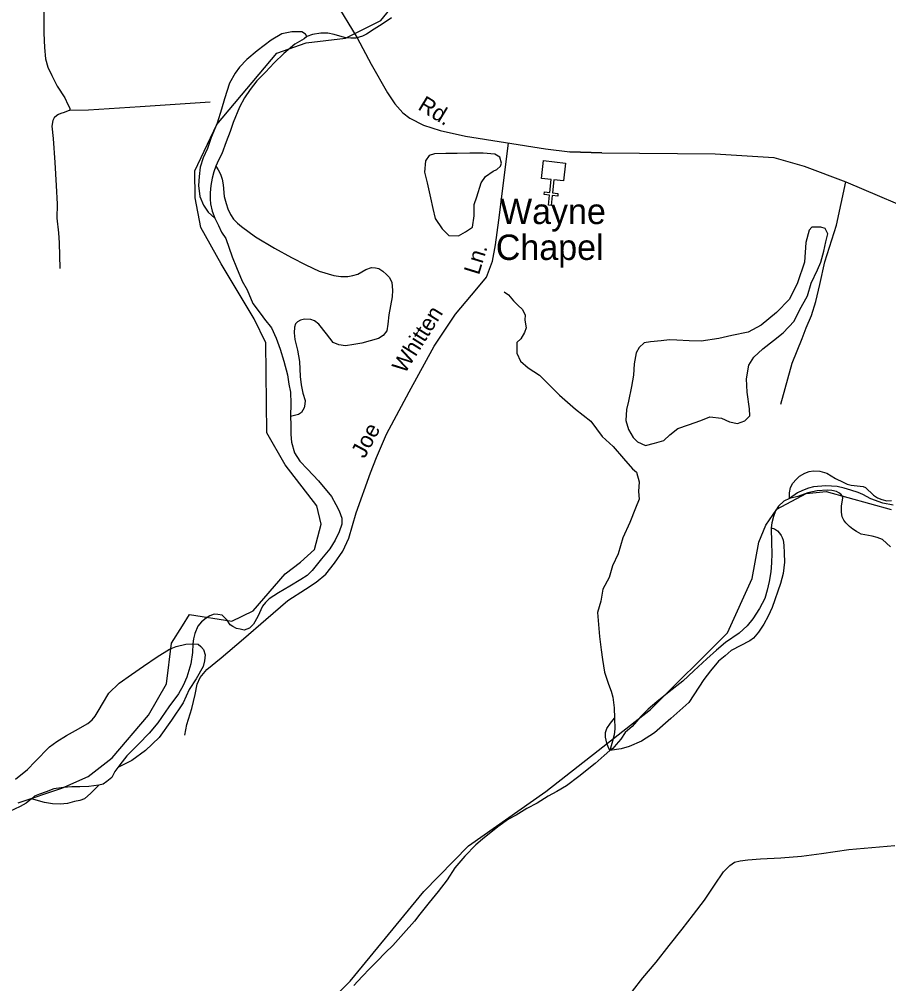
# Model space of a CAD drawing. Extents: x 2206922 to 2357709, y 510027 to 673830.
# Drawn here: x 2301459 to 2306591, y 531479 to 537168 of the extents above; entities that cross this region are included whole.
import ezdxf

# ---------------------------------------------------------------- set-up
doc = ezdxf.new("R2010")
doc.units = 0
for name, color, linetype in [('Exist Cultural Church CELL', 7, 'Continuous'), ('Exist Cultural Church Label', 7, 'Continuous'), ('Exist Hydrographic Creek Single Shore', 7, 'Continuous'), ('Exist Hydrographic Misc Water Feature', 7, 'Continuous'), ('Exist Road Non-System Type 51', 7, 'Continuous'), ('Exist Road Non-System Type 51 Label', 7, 'Continuous'), ('Exist Road Secondary Type 51 Attributed', 7, 'Continuous'), ('Exist Road Secondary Type 51 Label', 7, 'Continuous')]:
    doc.layers.add(name, color=color, linetype=linetype)

msp = doc.modelspace()

# ---------------------------------------------------------------- linework, layer by layer
at = {"layer": 'Exist Cultural Church CELL'}
msp.add_lwpolyline([(2304671.4, 536214.6), (2304614.8, 536220.6), (2304606.6, 536144.9), (2304638.4, 536141.5), (2304636.7, 536125.6), (2304604.9, 536129.1), (2304598.4, 536069.3), (2304582.4, 536071), (2304588.9, 536130.8), (2304557.1, 536134.3), (2304558.9, 536150.1), (2304590.7, 536146.7), (2304598.9, 536222.4), (2304541.6, 536228.7), (2304553.1, 536334.5), (2304683, 536320.4)], close=True, dxfattribs=at)
at = {"layer": 'Exist Hydrographic Creek Single Shore'}
msp.add_lwpolyline([(2301386.3, 528605.9), (2301388.3, 529163.8), (2301435.3, 529415.1), (2301468.3, 529482.1), (2301508.3, 529614.9), (2301747.2, 529867.4), (2302151.3, 530215.1), (2302439.2, 530551.6), (2302637.3, 530753.1), (2302761.3, 530836.9), (2303412.2, 531493.2), (2303847.3, 532022.7), (2304111.2, 532292.5), (2304566.2, 532612.7), (2305185.3, 533097.1), (2305638.2, 533548.5), (2305785.3, 533869.5), (2305824.2, 534084.3), (2305865.2, 534184.4), (2305930.2, 534278.9), (2306104.3, 534371.3), (2306221.4, 534382.5), (2306605.3, 534276.6)], dxfattribs=at)
at = {"layer": 'Exist Hydrographic Misc Water Feature'}
for points in [[(2301452.3, 532546.3), (2301709.2, 532632.1), (2301866.3, 532700.8), (2302007.2, 532811.5), (2302221.2, 533062.9), (2302327.3, 533247.7), (2302357.2, 533488.4), (2302423.2, 533589.6), (2302464.2, 533656.8), (2302714.2, 533617.7), (2302839.3, 533678.5), (2303028.3, 533896.1), (2303119.2, 533965.5), (2303201.2, 534040.9), (2303241.2, 534190.2), (2303215.3, 534297.4), (2303029.1, 534539.3), (2302919.2, 534728.5), (2302913.3, 535259.9), (2302845.2, 535401.5), (2302650.2, 535725.1), (2302531.3, 535940.2), (2302496.2, 536115.9), (2302494.2, 536273.4), (2302624.2, 536547.7), (2302978.3, 536968.9), (2303152.2, 537028.4), (2303385.3, 537057.4), (2303592.2, 537160.9), (2303699.3, 537293.3)], [(2303655, 537176.7), (2303601.2, 537140.2), (2303553.7, 537109.7), (2303507.9, 537081.2), (2303484.2, 537068.9), (2303446.2, 537056.6), (2303416.3, 537056.3), (2303386.1, 537058), (2303350.3, 537069.5), (2303318.3, 537079.2), (2303279.9, 537086.8), (2303238.3, 537086.3), (2303190.3, 537077.8), (2303156.5, 537067.4)], [(2303156.5, 537067.4), (2303148.3, 537081.3), (2303125.9, 537095.1), (2303068.3, 537094.5), (2303008.2, 537081.8), (2302944.7, 537045.2), (2302863.5, 536982.3), (2302801.9, 536931.7), (2302758.5, 536885.3), (2302733.1, 536851), (2302699.6, 536790.7), (2302670.7, 536698.5), (2302653.3, 536638.2), (2302626.2, 536556), (2302591.2, 536471.7), (2302569.6, 536405.5), (2302544.4, 536351.2), (2302527, 536295.1), (2302519.8, 536241), (2302516.3, 536187.1), (2302524.9, 536123.2), (2302545.4, 536071.4), (2302573.9, 536029.7), (2302612.3, 535994.2)], [(2303156.5, 537067.4), (2303140.5, 537053.2), (2303084.9, 537020.7), (2303019.5, 536966), (2302964.1, 536911.5), (2302912.7, 536856.9), (2302861.4, 536804.4), (2302822, 536754), (2302788.4, 536705.7), (2302758.9, 536649.3), (2302722, 536559.1), (2302702.7, 536506.9), (2302679.1, 536444.6), (2302654.3, 536374.4), (2302634.4, 536338.2), (2302619, 536302)], [(2304043.3, 536377.3), (2304011.3, 536377), (2303977.3, 536376.7), (2303909.4, 536373.9), (2303877.4, 536365.6), (2303855.9, 536333.4), (2303850.6, 536267.4), (2303867.2, 536203.6), (2303886.3, 536115.8), (2303899, 536052), (2303913.5, 535992.2), (2303954.3, 535932.7), (2303994.5, 535893.1), (2304050.5, 535891.7), (2304092.3, 535914.2), (2304134, 535942.6), (2304143.2, 536008.7), (2304144.4, 536076.6), (2304160, 536120.8), (2304185, 536203), (2304210.7, 536241.2), (2304256.2, 536271.7), (2304278.3, 536282), (2304300.1, 536302.2), (2304305.8, 536320.2), (2304295.5, 536354.1), (2304265.2, 536371.8), (2304197.3, 536379), (2304119.2, 536378.2), (2304043.3, 536377.3)], [(2302619, 536302), (2302607.1, 536268), (2302597.7, 536231.9), (2302590.1, 536187.8), (2302584.8, 536143.8), (2302585, 536107.8), (2302587.3, 536079.9), (2302597.7, 536036), (2302612.3, 535994.2)], [(2302619, 536302), (2302633.2, 536280.2), (2302647.5, 536254.4), (2302655.7, 536224.5), (2302661.9, 536192.6), (2302668.7, 536122.7), (2302679.1, 536080.8), (2302689.4, 536051), (2302706, 536017.2), (2302724.2, 535989.3), (2302746.4, 535965.6), (2302770.8, 535945.9), (2302853.2, 535884.9), (2302966, 535818.1), (2303066.5, 535763.2), (2303150.9, 535720.1), (2303229.3, 535683), (2303315.4, 535655.9), (2303357.4, 535650.4), (2303397.4, 535650.8), (2303427.6, 535657.1), (2303457.3, 535665.5), (2303505.1, 535692), (2303538.7, 535704.3), (2303560.6, 535702.5), (2303580.9, 535698.8), (2303604.9, 535683), (2303627.3, 535663.3), (2303643.5, 535645.5), (2303657.8, 535615.7), (2303662.1, 535569.7), (2303660.7, 535531.7), (2303639.8, 535425.5), (2303634.5, 535369.5), (2303628.7, 535329.5), (2303607.2, 535303.3), (2303579.3, 535285), (2303481.7, 535258), (2303433.7, 535249.5), (2303384.1, 535242.9), (2303346, 535248.5), (2303311.7, 535262.1), (2303271.3, 535313.6), (2303226.8, 535369.2), (2303200.6, 535388.8), (2303180.5, 535396.7), (2303142.3, 535400.2), (2303118.5, 535394), (2303100.5, 535383.8), (2303088.8, 535371.7), (2303083.1, 535351.6), (2303081.2, 535319.6), (2303085.7, 535279.6), (2303100.3, 535215.8), (2303113, 535150), (2303116.1, 535060.1), (2303122.4, 535012.2), (2303132.9, 534962.3), (2303145.4, 534918.5), (2303143.8, 534898.5), (2303140.1, 534876.5), (2303124.3, 534848.3), (2303106.5, 534836.2), (2303060.5, 534825.7)], [(2302612.3, 535994.2), (2302634.6, 535952.4), (2302652.9, 535912.6), (2302677.5, 535874.9)], [(2305340.5, 535276), (2305296.6, 535277.4), (2305246.6, 535271), (2305184.9, 535266.3), (2305146.7, 535259.9), (2305117, 535231.6), (2305099.4, 535201.4), (2305088.1, 535135.3), (2305084.8, 535069.3), (2305071.5, 535001.2), (2305054.4, 534915.1), (2305043, 534867), (2305039.7, 534801), (2305054.2, 534749.2), (2305082.7, 534701.5), (2305106.9, 534675.8), (2305155.3, 534654.3), (2305209.1, 534666.9), (2305262.8, 534683.5), (2305298.5, 534717.9), (2305346, 534754.4), (2305409.8, 534775), (2305481.6, 534801.8), (2305535.3, 534822.3), (2305603.4, 534815.1), (2305651.6, 534793.6), (2305697.5, 534784.1), (2305741.4, 534798.6), (2305771.1, 534828.8), (2305768.6, 534870.8), (2305755.5, 534968.6), (2305750.8, 535046.5), (2305765.8, 535128.7), (2305795.3, 535174.9), (2305846.8, 535223.5), (2305910.1, 535274.1), (2305967.5, 535318.7), (2306032.7, 535387.4), (2306064.1, 535451.6), (2306111.3, 535536.2), (2306132.2, 535612.3), (2306169.5, 535690.7), (2306189, 535734.9), (2306208.3, 535801), (2306219.8, 535855.1), (2306231.2, 535903.2), (2306214.8, 535935), (2306190.8, 535942.8), (2306136.7, 535942.2), (2306121.1, 535924), (2306101.9, 535851.8), (2306093, 535735.8), (2306052.6, 535613.5), (2306005.5, 535517), (2305928.4, 535438.2), (2305837.3, 535363.3), (2305761.9, 535322.5), (2305664.1, 535303.5), (2305588.2, 535284.7), (2305484.4, 535269.5), (2305412.5, 535270.8), (2305340.5, 535276)], [(2302677.5, 535874.9), (2302714.8, 535767.4), (2302741.3, 535703.7), (2302774.3, 535624.1), (2302804.8, 535572.5), (2302837.4, 535490.9), (2302886.2, 535427.5), (2302906.5, 535399.7), (2302946.9, 535348.1), (2302975.8, 535286.5), (2302998.2, 535222.8), (2303020.9, 535151), (2303042.1, 535071.3), (2303050.5, 535015.5), (2303059.1, 534969.6), (2303061.7, 534901.6), (2303060.5, 534825.7)], [(2304319.9, 535560.8), (2304346.2, 535543.1), (2304376.5, 535507.5), (2304402.8, 535479.8), (2304427, 535458), (2304445.2, 535424.2), (2304443.8, 535394.2), (2304450.4, 535348.3), (2304440.5, 535320.3), (2304419, 535284.1), (2304395.2, 535261.8), (2304395.2, 535245.8), (2304395.8, 535197.8), (2304418.2, 535152.1), (2304462.7, 535112.6), (2304529.3, 535069.3), (2304648.2, 534950.7), (2304741.3, 534867.7), (2304832, 534796.7), (2304898.8, 534707.5), (2304963.6, 534648.3), (2305024.3, 534576.9), (2305078.8, 534515.6), (2305101, 534495.8), (2305117.6, 534440), (2305114.3, 534382), (2305116.8, 534338.1), (2305095.3, 534283.9), (2305062.2, 534199.6), (2305021.2, 534109.2), (2304994.4, 534014.9), (2304960.9, 533944.7), (2304939.8, 533874.4), (2304902.5, 533806.1), (2304891.2, 533736), (2304871.9, 533669.8), (2304876.9, 533598), (2304883.4, 533528), (2304892.5, 533448.2), (2304901.1, 533392.3), (2304913.8, 533316.5), (2304936.5, 533246.8), (2304952.9, 533204.9), (2304961.4, 533169), (2304970, 533107.2), (2304972.8, 533045.2)], [(2303060.5, 534825.7), (2303061.3, 534775.7), (2303061.7, 534719.7), (2303066.3, 534673.8), (2303083.1, 534610), (2303115.5, 534562.4), (2303160, 534514.9), (2303224.6, 534445.6), (2303301.5, 534352.5), (2303327.9, 534306.8), (2303346.6, 534269.1), (2303363, 534225.3), (2303363.2, 534189.3), (2303347.8, 534145.1), (2303324.2, 534094.9), (2303291, 534044.6), (2303243.4, 533986.1), (2303188.3, 533917.6), (2303158.7, 533887.2), (2303121, 533862.8), (2303055.4, 533824.2), (2302989.8, 533785.5), (2302934.2, 533748.9), (2302912.5, 533728.7), (2302894.8, 533706.5), (2302867.6, 533644.3), (2302841.9, 533600), (2302818.1, 533575.8), (2302786.2, 533565.5), (2302762.2, 533571.1), (2302740.2, 533574.9), (2302720.3, 533586.7), (2302703.9, 533596.5), (2302685.7, 533624.3), (2302655.5, 533653.9), (2302631.5, 533657.7), (2302609.4, 533659.4), (2302583.6, 533649.2), (2302561.8, 533634.9), (2302533.9, 533614.7), (2302512.2, 533588.4), (2302494.8, 533544.3), (2302487, 533514.2), (2302483.5, 533484.2)], [(2306004, 534341.6), (2306005.9, 534375.6), (2306011.6, 534405.7), (2306025.4, 534431.8), (2306045.1, 534454), (2306064.7, 534472.2), (2306094.5, 534490.5), (2306120.3, 534500.8), (2306146.3, 534505.1), (2306184.3, 534503.5), (2306224.5, 534489.9), (2306276.8, 534458.5), (2306321.1, 534437), (2306345, 534425.2), (2306369, 534419.5), (2306423, 534414.1), (2306439, 534412.3), (2306453.3, 534406.4), (2306499.9, 534361), (2306523.8, 534345.3), (2306549.9, 534335.5), (2306580, 534327.9), (2306606.1, 534330.2)], [(2306616.3, 534302.3), (2306556, 534313.6), (2306485.7, 534338.8), (2306437.7, 534364.3), (2306409.6, 534376), (2306367.4, 534391.5), (2306327.2, 534403.1), (2306285.4, 534412.6), (2306219.3, 534416), (2306147.4, 534411.1), (2306117.6, 534402.8), (2306081.6, 534388.4), (2306051.8, 534374.1), (2306004, 534341.6)], [(2306600.7, 534056.3), (2306554.6, 534099.7), (2306522.4, 534111.4), (2306492.3, 534119), (2306428.3, 534130.3), (2306400, 534146), (2306377.9, 534159.8), (2306359.8, 534175.6), (2306337.5, 534197.3), (2306325.4, 534213.2), (2306315.1, 534233.1), (2306312.8, 534261), (2306312.6, 534297), (2306320, 534345.1), (2306315.7, 534357), (2306307.7, 534366.9), (2306295.6, 534374.8), (2306281.5, 534382.6), (2306255.6, 534388.3), (2306229.6, 534390.1), (2306167.5, 534387.4), (2306113.7, 534374.8), (2306054.1, 534352.2), (2306004, 534341.6)], [(2306004, 534341.6), (2305972.3, 534325.3), (2305940.9, 534297), (2305923, 534268.8), (2305911.4, 534234.7), (2305899.9, 534198.6), (2305896, 534168.6)], [(2305896, 534168.6), (2305916.1, 534162.8), (2305934.3, 534151), (2305946.2, 534137.1), (2305956.5, 534123.3), (2305960.8, 534111.3), (2305966.7, 534095.4), (2305971, 534065.4), (2305973.5, 534019.5), (2305976.4, 533965.6), (2305967.1, 533899.5), (2305951.5, 533839.4), (2305903, 533699), (2305879.8, 533646.7), (2305854.4, 533600.4), (2305822.8, 533552.1), (2305793, 533517.8), (2305771.3, 533501.6), (2305660, 533444.4), (2305624.3, 533414.1), (2305586.8, 533381.7), (2305539.4, 533325.2), (2305500, 533272.8), (2305411.6, 533137.9), (2305304.6, 533042.8), (2305207.6, 532959.8), (2305132, 532909), (2305058.5, 532878.3), (2305010.6, 532863.7), (2304944.7, 532855.1)], [(2305896, 534168.6), (2305899.1, 534080.7), (2305899.9, 534016.7), (2305898.2, 533962.7), (2305894.7, 533908.7), (2305885.5, 533852.6), (2305874, 533800.6), (2305858.5, 533752.4), (2305827.3, 533692.1), (2305788.1, 533631.7), (2305754.3, 533589.4), (2305708.8, 533547), (2305627.6, 533492.1), (2305574, 533447.5), (2305516.6, 533394.9), (2305439.5, 533324.1), (2305376, 533263.5), (2305294.8, 533200.6), (2305221.6, 533141.9), (2305170.1, 533099.4), (2305126.6, 533054.9), (2305075.4, 532996.3), (2305035.6, 532960), (2305009.9, 532921.8), (2304982.3, 532889.4), (2304962.6, 532867.3), (2304944.7, 532855.1)], [(2301436.5, 532685.4), (2301508.1, 532742.1), (2301553.4, 532790.6), (2301636.4, 532877.4), (2301679.9, 532907.9), (2301737.7, 532942.5), (2301791.2, 532973.1), (2301862.8, 533013.8), (2301888.4, 533036.1), (2301906.3, 533058.3), (2301930.1, 533096.4), (2301949.5, 533130.6), (2301986.7, 533193), (2302048.2, 533251.6), (2302121.4, 533302.4), (2302192.9, 533353.1), (2302272.3, 533407.9), (2302345.7, 533452.7), (2302385.5, 533469.1), (2302441.5, 533481.7), (2302483.5, 533484.2)], [(2302483.5, 533484.2), (2302515.5, 533482.6), (2302531.5, 533468.7), (2302545.8, 533450.9), (2302555.9, 533419), (2302552.4, 533383), (2302544.8, 533350.9), (2302503.4, 533278.5), (2302462.2, 533214.1), (2302425.3, 533135.7), (2302358.2, 533033.1), (2302285.4, 532932.4), (2302204.2, 532855.6), (2302123, 532796.7), (2302041.4, 532753.9)], [(2302483.5, 533484.2), (2302482.1, 533432.2), (2302470.8, 533366.1), (2302447.4, 533287.9), (2302426.1, 533237.7), (2302398.4, 533189.4), (2302341.4, 533112.9), (2302276.4, 533018.2), (2302225.1, 532957.7), (2302162, 532893), (2302094.7, 532822.4), (2302053.3, 532770), (2302041.4, 532753.9)], [(2304944.7, 532855.1), (2304938.6, 532867), (2304926.3, 532898.8), (2304918.1, 532932.7), (2304919.5, 532960.8), (2304927.3, 532984.8), (2304949, 533017), (2304972.8, 533045.2)], [(2304972.8, 533045.2), (2304973.2, 532983.3), (2304969.8, 532947.3), (2304960.3, 532909.2), (2304944.7, 532855.1)], [(2304944.7, 532855.1), (2304911.1, 532824.7), (2304857.6, 532778.2), (2304762.5, 532701.2), (2304689.2, 532646.4), (2304631.6, 532613.8), (2304579.7, 532585.3), (2304516.2, 532544.6), (2304454.9, 532512), (2304391.3, 532473.3), (2304345.6, 532448.9), (2304284.1, 532404.2), (2304192.8, 532331.3), (2304153.2, 532298.9), (2304088, 532232.2), (2304028.8, 532163.6), (2303983.5, 532091.1), (2303932.2, 532022.6), (2303879.1, 531958.1), (2303823.7, 531889.5), (2303792.3, 531847.2), (2303726.9, 531774.5), (2303664, 531703.9), (2303620.3, 531663.5), (2303569, 531611), (2303527.4, 531568.5), (2303482.1, 531522), (2303434.5, 531467.6)], [(2302041.4, 532753.9), (2302023.8, 532731.7), (2302004.3, 532695.5), (2301976.4, 532671.2), (2301954.5, 532657), (2301928.6, 532650.7)], [(2301928.6, 532650.7), (2301868.8, 532642.1), (2301816.9, 532639.5), (2301768.9, 532641), (2301719.1, 532636.4), (2301662.9, 532627.9), (2301617.2, 532611.4), (2301577.4, 532596.9), (2301549.5, 532584.6), (2301531.7, 532570.5)], [(2301928.6, 532650.7), (2301881.3, 532602.2), (2301843.5, 532569.8), (2301815.6, 532559.5), (2301785.7, 532553.2), (2301743.9, 532542.7), (2301700, 532538.3), (2301654.1, 532539.8), (2301607.9, 532547.3), (2301531.7, 532570.5)], [(2301531.7, 532570.5), (2301500.1, 532544.1), (2301464.2, 532523.7), (2301396.7, 532493), (2301359, 532470.7), (2301325.2, 532448.3), (2301291.5, 532414)]]:
    msp.add_lwpolyline(points, dxfattribs=at)
at = {"layer": 'Exist Road Non-System Type 51'}
for points in [[(2301641.9, 537680.7), (2301629.1, 537564.5), (2301616, 537405.3), (2301604.8, 537231.2), (2301604.8, 537087.1), (2301608.5, 537001), (2301614.1, 536935.5), (2301627.2, 536886.8), (2301651.6, 536836.2), (2301683.4, 536774.5), (2301728.3, 536705.2), (2301745.1, 536665.9), (2301757.3, 536643.4), (2301757.3, 536632.2)], [(2301757.3, 536632.2), (2301867.7, 536634.1), (2302172.6, 536654.6), (2302586.2, 536680.9)], [(2301757.3, 536632.2), (2301723.6, 536619.1), (2301704.9, 536611.6), (2301689.9, 536606), (2301680.6, 536600.4), (2301665.6, 536587.2), (2301656.2, 536570.4), (2301650.6, 536538.6), (2301658.1, 536465.6), (2301669.3, 536323.3), (2301676.8, 536188.5), (2301682.4, 536078), (2301680.6, 535995.7), (2301689.9, 535907.7), (2301693.7, 535849.7), (2301697.4, 535698)], [(2302436.1, 532944.4), (2302447.8, 533009), (2302477.1, 533102.9), (2302497.7, 533185), (2302509.4, 533246.7), (2302527, 533284.8), (2302565.1, 533331.8), (2302650.2, 533402.2), (2302782.2, 533513.7), (2302914.2, 533628.2), (2303043.2, 533739.7), (2303148.8, 533807.2), (2303210.4, 533848.3), (2303269.1, 533895.2), (2303318.9, 533959.8), (2303368.8, 534030.2), (2303404, 534106.6), (2303448, 534256.2), (2303531.6, 534492.5), (2303566.8, 534583.4), (2303625.5, 534721.4), (2303760.4, 534970.8), (2303907, 535240.8), (2304033.2, 535428.7), (2304159.3, 535578.3), (2304216.5, 535647.3), (2304251.4, 535741.9), (2304269.3, 535838.1), (2304290.2, 535983.3), (2304346.8, 536437.8)], [(2305953.8, 534898.6), (2306020.4, 535139), (2306079, 535284.4), (2306103.2, 535349), (2306135.5, 535421.8), (2306159.7, 535502.6), (2306184, 535603.6), (2306214.2, 535736.9), (2306282.5, 535954.2), (2306337.4, 536209.6)], [(2305077.6, 531434.3), (2305140.2, 531513.1), (2305218.9, 531606), (2305295.6, 531705), (2305372.4, 531799.9), (2305439, 531886.8), (2305502.6, 531972.6), (2305563.1, 532059.5), (2305615.6, 532138.3), (2305652, 532176.6), (2305680.2, 532196.8), (2305714.6, 532204.9), (2305759, 532209), (2305834.7, 532216), (2305953.8, 532222.1), (2306074.9, 532232.2), (2306194, 532246.3), (2306355.6, 532270.6), (2306626.1, 532294.8)]]:
    msp.add_lwpolyline(points, dxfattribs=at)
at = {"layer": 'Exist Road Secondary Type 51 Attributed'}
msp.add_lwpolyline([(2302271.8, 538824.9), (2302715.9, 538086.7), (2303203.5, 537439.3), (2303321.6, 537274.7), (2303452.8, 537058.6), (2303535.6, 536903), (2303632.5, 536735.4), (2303674.9, 536668.7), (2303723.4, 536616.2), (2303763.7, 536585.9), (2303845.1, 536543.9), (2303944, 536511.5), (2304092.8, 536478.8), (2304564.8, 536403.5), (2304708.2, 536387.3), (2304896.9, 536380.2), (2304708.2, 536387.3), (2304896.9, 536380.2), (2305567.2, 536374.2), (2305913.4, 536353), (2306091.1, 536302.5), (2306337.4, 536209.6), (2306828, 536001.5)], dxfattribs=at)

# ---------------------------------------------------------------- texts
at = {"layer": 'Exist Cultural Church Label'}
for s, p in [('Wayne', (2304296.8, 535960.5)), ('Chapel', (2304271.9, 535748.5))]:
    msp.add_text(s, height=150, dxfattribs=at).set_placement(p)
at = {"layer": 'Exist Road Non-System Type 51 Label'}
for s, rotation, p in [('Ln.', 72.8928, (2304171.6, 535656)), ('Whitten', 57.8429, (2303734.1, 535073.1)), ('Joe', 62.0603, (2303496.7, 534572.8))]:
    msp.add_text(s, height=95, rotation=rotation, dxfattribs=at).set_placement(p)
at = {"layer": 'Exist Road Secondary Type 51 Label'}
msp.add_text('Rd.', height=95, rotation=328.6506, dxfattribs=at).set_placement((2303805.9, 536640.2))

doc.saveas('drawing.dxf')
